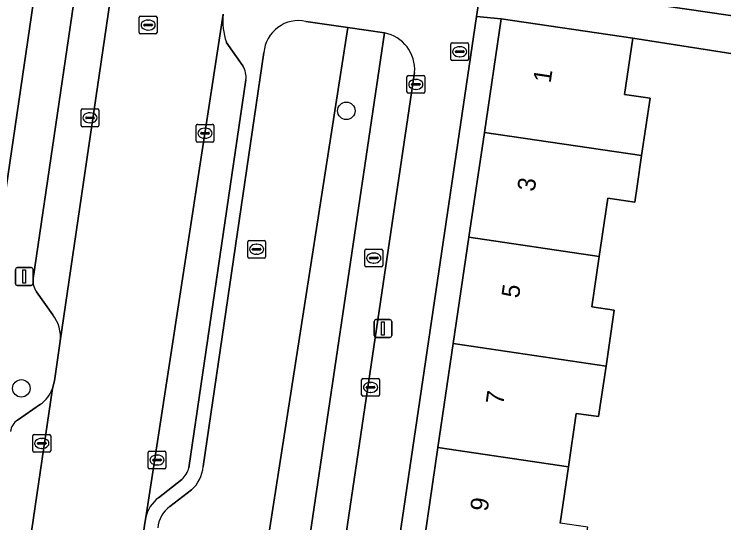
# Model space of a CAD drawing. Extents: x 163683 to 164494, y 382709 to 383872.
# Drawn here: x 163913.7 to 163953.58, y 383052.94 to 383081.51 of the extents above; entities that cross this region are included whole.
import ezdxf

# ---------------------------------------------------------------- set-up
doc = ezdxf.new("R2010")
doc.units = 0
for name, color, linetype in [('IMGEO_Boom', 7, 'Continuous'), ('IMGEO_Brandkraan', 7, 'Continuous'), ('IMGEO_Erf', 7, 'Continuous'), ('IMGEO_Groenvoorziening', 7, 'Continuous'), ('IMGEO_Kolk', 7, 'Continuous'), ('IMGEO_Lichtmast', 7, 'Continuous'), ('IMGEO_Muur', 7, 'Continuous'), ('IMGEO_Pand', 7, 'Continuous'), ('IMGEO_Pand_nummerreeks', 7, 'Continuous'), ('IMGEO_Parkeervlak_open', 7, 'Continuous'), ('IMGEO_Rijbaan_lokaal_open', 7, 'Continuous'), ('IMGEO_Rioolput', 7, 'Continuous'), ('IMGEO_Voetpad_open', 7, 'Continuous')]:
    doc.layers.add(name, color=color, linetype=linetype)

msp = doc.modelspace()

# ---------------------------------------------------------------- linework, layer by layer
at = {"layer": 'IMGEO_Boom'}
for centre in [(163932.37, 383076.082), (163914.106, 383060.495)]:
    msp.add_circle(centre, 0.489, dxfattribs=at)
at = {"layer": 'IMGEO_Brandkraan'}
for p, q in [((163938.316, 383079.902), (163939.168, 383079.902)), ((163938.241, 383078.976), (163938.241, 383079.828)), ((163938.543, 383079.445), (163938.941, 383079.445)), ((163938.729, 383079.682), (163938.754, 383079.682)), ((163939.242, 383079.828), (163939.242, 383078.976)), ((163938.5, 383079.396), (163938.5, 383079.408)), ((163938.938, 383079.359), (163938.54, 383079.359)), ((163938.752, 383079.122), (163938.727, 383079.122)), ((163938.984, 383079.408), (163938.984, 383079.396)), ((163939.168, 383078.902), (163938.316, 383078.902))]:
    msp.add_line(p, q, dxfattribs=at)
for points in [[(163938.316, 383079.902), (163939.168, 383079.902)], [(163938.241, 383078.976), (163938.241, 383079.828)], [(163939.242, 383079.828), (163939.242, 383078.976)], [(163939.168, 383078.902), (163938.316, 383078.902)]]:
    msp.add_lwpolyline(points, dxfattribs=at)
for centre, radius, start, end in [((163938.318, 383079.826), 0.0765, 91.552, 178.448), ((163938.318, 383079.826), 0.0765, 91.552, 178.448), ((163939.166, 383079.826), 0.0765, 1.552, 88.448), ((163939.166, 383079.826), 0.0765, 1.552, 88.448), ((163938.54, 383079.405), 0.0403, 85.8775, 175.7526), ((163938.945, 383079.407), 0.0386, 1.7309, 96.639), ((163938.537, 383079.395), 0.0366, 178.938, 274.7102), ((163938.941, 383079.402), 0.043, 264.8664, 352.4533), ((163938.318, 383078.978), 0.0765, 181.552, 268.448), ((163938.318, 383078.978), 0.0765, 181.552, 268.448), ((163939.166, 383078.978), 0.0765, 271.552, 358.448), ((163939.166, 383078.978), 0.0765, 271.552, 358.448)]:
    msp.add_arc(centre, radius, start, end, dxfattribs=at)
for centre, major_axis, ratio, start_param, end_param in [((163938.728, 383079.402), (-0.387, 0.002), 0.722429, 4.712389, 7.853982), ((163938.753, 383079.402), (-0.39, 0.002), 0.717154, 1.570796, 4.712389)]:
    msp.add_ellipse(centre, major_axis=major_axis, ratio=ratio, start_param=start_param, end_param=end_param, dxfattribs=at)
at = {"layer": 'IMGEO_Erf'}
for points in [[(163916.099, 383091.164), (163916.899, 383096.737), (163911.94, 383097.474), (163911.035, 383091.386), (163910.153, 383085.446), (163909.27, 383079.505), (163908.387, 383073.564), (163907.504, 383067.623), (163906.621, 383061.683), (163905.738, 383055.742), (163904.834, 383049.656), (163909.88, 383048.913)], [(163941.068, 383081.248), (163939.693, 383081.384), (163934.389, 383045.511), (163935.774, 383045.317), (163936.629, 383051.121), (163937.52, 383057.167), (163938.381, 383063.014), (163939.261, 383068.983), (163940.129, 383074.874)]]:
    msp.add_lwpolyline(points, close=True, dxfattribs=at)
msp.add_lwpolyline([(163957.439, 383078.766), (163948.468, 383080.158), (163948.003, 383077.005), (163949.437, 383076.794), (163948.962, 383073.573), (163948.708, 383071.848), (163948.575, 383070.945), (163947.058, 383071.168), (163946.577, 383067.906), (163946.16, 383065.074), (163947.427, 383064.887), (163946.965, 383061.75), (163946.546, 383058.906), (163945.295, 383059.09), (163944.853, 383056.087), (163944.387, 383052.928)], dxfattribs=at)
at = {"layer": 'IMGEO_Groenvoorziening'}
for points in [[(163923.203, 383047.143), (163927.106, 383046.548), (163932.454, 383080.761), (163930.102, 383081.108)], [(163929.455, 383046.369), (163934.51, 383080.457), (163932.454, 383080.761), (163927.106, 383046.548), (163928.486, 383046.337)], [(163934.51, 383080.457), (163929.455, 383046.369)], [(163927.736, 383079.36), (163924.321, 383056.101)], [(163931.857, 383048.932), (163936.204, 383078.244)], [(163923.663, 383054.792), (163922.458, 383053.866)]]:
    msp.add_lwpolyline(points, dxfattribs=at)
for centre, radius, start, end in [((163929.688, 383079.193), 1.959, 77.7981, 175.1158), ((163934.121, 383078.404), 2.089, 355.6038, 79.2626), ((163922.41, 383056.242), 1.916, 310.8339, 355.7911), ((163923.483, 383052.48), 1.724, 126.4833, 174.2104)]:
    msp.add_arc(centre, radius, start, end, dxfattribs=at)
at = {"layer": 'IMGEO_Kolk'}
for p, q in [((163935.775, 383077.143), (163935.775, 383077.995)), ((163935.85, 383078.069), (163936.702, 383078.069)), ((163936.263, 383077.849), (163936.288, 383077.849)), ((163936.776, 383077.995), (163936.776, 383077.143)), ((163936.034, 383077.563), (163936.034, 383077.575)), ((163936.472, 383077.526), (163936.074, 383077.526)), ((163936.077, 383077.612), (163936.475, 383077.612)), ((163936.518, 383077.575), (163936.518, 383077.563)), ((163936.702, 383077.069), (163935.85, 383077.069)), ((163936.286, 383077.289), (163936.261, 383077.289)), ((163917.466, 383075.265), (163917.466, 383076.117)), ((163917.541, 383076.191), (163918.393, 383076.191)), ((163917.954, 383075.971), (163917.979, 383075.971)), ((163918.467, 383076.117), (163918.467, 383075.265)), ((163917.725, 383075.685), (163917.725, 383075.697)), ((163918.163, 383075.648), (163917.765, 383075.648)), ((163917.768, 383075.734), (163918.166, 383075.734)), ((163918.209, 383075.697), (163918.209, 383075.685)), ((163918.393, 383075.191), (163917.541, 383075.191)), ((163917.977, 383075.411), (163917.952, 383075.411)), ((163923.925, 383074.398), (163923.925, 383075.25)), ((163924, 383075.324), (163924.852, 383075.324)), ((163924.413, 383075.104), (163924.438, 383075.104)), ((163924.926, 383075.25), (163924.926, 383074.398)), ((163924.184, 383074.818), (163924.184, 383074.83)), ((163924.622, 383074.781), (163924.224, 383074.781)), ((163924.227, 383074.867), (163924.625, 383074.867)), ((163924.668, 383074.83), (163924.668, 383074.818)), ((163924.852, 383074.324), (163924, 383074.324)), ((163924.436, 383074.544), (163924.411, 383074.544)), ((163933.23, 383060.125), (163933.23, 383060.977)), ((163933.305, 383061.051), (163934.157, 383061.051)), ((163933.718, 383060.831), (163933.743, 383060.831)), ((163934.231, 383060.977), (163934.231, 383060.125)), ((163933.489, 383060.545), (163933.489, 383060.557)), ((163933.927, 383060.508), (163933.529, 383060.508)), ((163933.532, 383060.594), (163933.93, 383060.594)), ((163933.973, 383060.557), (163933.973, 383060.545)), ((163934.157, 383060.051), (163933.305, 383060.051)), ((163933.741, 383060.271), (163933.716, 383060.271)), ((163914.829, 383057.905), (163915.681, 383057.905)), ((163914.754, 383056.979), (163914.754, 383057.831)), ((163915.242, 383057.685), (163915.267, 383057.685)), ((163915.755, 383057.831), (163915.755, 383056.979)), ((163915.013, 383057.399), (163915.013, 383057.411)), ((163915.451, 383057.362), (163915.053, 383057.362)), ((163915.056, 383057.448), (163915.454, 383057.448)), ((163915.265, 383057.125), (163915.24, 383057.125)), ((163915.497, 383057.411), (163915.497, 383057.399)), ((163915.681, 383056.905), (163914.829, 383056.905)), ((163921.232, 383056.045), (163921.232, 383056.897)), ((163921.307, 383056.971), (163922.159, 383056.971)), ((163921.72, 383056.751), (163921.745, 383056.751)), ((163922.233, 383056.897), (163922.233, 383056.045)), ((163921.491, 383056.465), (163921.491, 383056.477)), ((163921.929, 383056.428), (163921.531, 383056.428)), ((163921.534, 383056.514), (163921.932, 383056.514)), ((163921.975, 383056.477), (163921.975, 383056.465)), ((163922.159, 383055.971), (163921.307, 383055.971)), ((163921.743, 383056.191), (163921.718, 383056.191))]:
    msp.add_line(p, q, dxfattribs=at)
for points in [[(163935.775, 383077.143), (163935.775, 383077.995)], [(163935.85, 383078.069), (163936.702, 383078.069)], [(163936.776, 383077.995), (163936.776, 383077.143)], [(163936.702, 383077.069), (163935.85, 383077.069)], [(163917.466, 383075.265), (163917.466, 383076.117)], [(163917.541, 383076.191), (163918.393, 383076.191)], [(163918.467, 383076.117), (163918.467, 383075.265)], [(163918.393, 383075.191), (163917.541, 383075.191)], [(163923.925, 383074.398), (163923.925, 383075.25)], [(163924, 383075.324), (163924.852, 383075.324)], [(163924.926, 383075.25), (163924.926, 383074.398)], [(163924.852, 383074.324), (163924, 383074.324)], [(163933.23, 383060.125), (163933.23, 383060.977)], [(163933.305, 383061.051), (163934.157, 383061.051)], [(163934.231, 383060.977), (163934.231, 383060.125)], [(163934.157, 383060.051), (163933.305, 383060.051)], [(163914.829, 383057.905), (163915.681, 383057.905)], [(163914.754, 383056.979), (163914.754, 383057.831)], [(163915.755, 383057.831), (163915.755, 383056.979)], [(163915.681, 383056.905), (163914.829, 383056.905)], [(163921.232, 383056.045), (163921.232, 383056.897)], [(163921.307, 383056.971), (163922.159, 383056.971)], [(163922.233, 383056.897), (163922.233, 383056.045)], [(163922.159, 383055.971), (163921.307, 383055.971)]]:
    msp.add_lwpolyline(points, dxfattribs=at)
for centre, radius, start, end in [((163935.852, 383077.993), 0.0765, 91.552, 178.448), ((163935.852, 383077.993), 0.0765, 91.552, 178.448), ((163936.7, 383077.993), 0.0765, 1.552, 88.448), ((163936.7, 383077.993), 0.0765, 1.552, 88.448), ((163936.074, 383077.572), 0.0403, 85.8775, 175.7526), ((163936.071, 383077.562), 0.0366, 178.938, 274.7102), ((163936.475, 383077.569), 0.043, 264.8664, 352.4533), ((163936.479, 383077.574), 0.0386, 1.7309, 96.639), ((163935.852, 383077.145), 0.0765, 181.552, 268.448), ((163935.852, 383077.145), 0.0765, 181.552, 268.448), ((163936.7, 383077.145), 0.0765, 271.552, 358.448), ((163936.7, 383077.145), 0.0765, 271.552, 358.448), ((163917.543, 383076.115), 0.0765, 91.552, 178.448), ((163917.543, 383076.115), 0.0765, 91.552, 178.448), ((163918.391, 383076.115), 0.0765, 1.552, 88.448), ((163918.391, 383076.115), 0.0765, 1.552, 88.448), ((163917.765, 383075.694), 0.0403, 85.8775, 175.7526), ((163917.762, 383075.684), 0.0366, 178.938, 274.7102), ((163918.166, 383075.691), 0.043, 264.8664, 352.4533), ((163918.17, 383075.696), 0.0386, 1.7309, 96.639), ((163917.543, 383075.267), 0.0765, 181.552, 268.448), ((163917.543, 383075.267), 0.0765, 181.552, 268.448), ((163918.391, 383075.267), 0.0765, 271.552, 358.448), ((163918.391, 383075.267), 0.0765, 271.552, 358.448), ((163924.002, 383075.248), 0.0765, 91.552, 178.448), ((163924.002, 383075.248), 0.0765, 91.552, 178.448), ((163924.85, 383075.248), 0.0765, 1.552, 88.448), ((163924.85, 383075.248), 0.0765, 1.552, 88.448), ((163924.224, 383074.827), 0.0403, 85.8775, 175.7526), ((163924.221, 383074.817), 0.0366, 178.938, 274.7102), ((163924.625, 383074.824), 0.043, 264.8664, 352.4533), ((163924.629, 383074.829), 0.0386, 1.7309, 96.639), ((163924.002, 383074.4), 0.0765, 181.552, 268.448), ((163924.002, 383074.4), 0.0765, 181.552, 268.448), ((163924.85, 383074.4), 0.0765, 271.552, 358.448), ((163924.85, 383074.4), 0.0765, 271.552, 358.448), ((163933.307, 383060.975), 0.0765, 91.552, 178.448), ((163933.307, 383060.975), 0.0765, 91.552, 178.448), ((163934.155, 383060.975), 0.0765, 1.552, 88.448), ((163934.155, 383060.975), 0.0765, 1.552, 88.448), ((163933.529, 383060.554), 0.0403, 85.8775, 175.7526), ((163933.526, 383060.544), 0.0366, 178.938, 274.7102), ((163933.93, 383060.551), 0.043, 264.8664, 352.4533), ((163933.934, 383060.556), 0.0386, 1.7309, 96.639), ((163933.307, 383060.127), 0.0765, 181.552, 268.448), ((163933.307, 383060.127), 0.0765, 181.552, 268.448), ((163934.155, 383060.127), 0.0765, 271.552, 358.448), ((163934.155, 383060.127), 0.0765, 271.552, 358.448), ((163914.831, 383057.829), 0.0765, 91.552, 178.448), ((163914.831, 383057.829), 0.0765, 91.552, 178.448), ((163915.679, 383057.829), 0.0765, 1.552, 88.448), ((163915.679, 383057.829), 0.0765, 1.552, 88.448), ((163915.053, 383057.408), 0.0403, 85.8775, 175.7526), ((163915.05, 383057.398), 0.0366, 178.938, 274.7102), ((163915.454, 383057.405), 0.043, 264.8664, 352.4533), ((163915.458, 383057.41), 0.0386, 1.7309, 96.639), ((163914.831, 383056.981), 0.0765, 181.552, 268.448), ((163914.831, 383056.981), 0.0765, 181.552, 268.448), ((163915.679, 383056.981), 0.0765, 271.552, 358.448), ((163915.679, 383056.981), 0.0765, 271.552, 358.448), ((163921.309, 383056.895), 0.0765, 91.552, 178.448), ((163921.309, 383056.895), 0.0765, 91.552, 178.448), ((163922.157, 383056.895), 0.0765, 1.552, 88.448), ((163922.157, 383056.895), 0.0765, 1.552, 88.448), ((163921.531, 383056.474), 0.0403, 85.8775, 175.7526), ((163921.528, 383056.464), 0.0366, 178.938, 274.7102), ((163921.932, 383056.471), 0.043, 264.8664, 352.4533), ((163921.936, 383056.476), 0.0386, 1.7309, 96.639), ((163921.309, 383056.047), 0.0765, 181.552, 268.448), ((163921.309, 383056.047), 0.0765, 181.552, 268.448), ((163922.157, 383056.047), 0.0765, 271.552, 358.448), ((163922.157, 383056.047), 0.0765, 271.552, 358.448)]:
    msp.add_arc(centre, radius, start, end, dxfattribs=at)
for centre, major_axis, ratio, start_param, end_param in [((163936.262, 383077.569), (-0.387, 0.002), 0.722429, 4.712389, 7.853982), ((163936.287, 383077.569), (-0.39, 0.002), 0.717154, 1.570796, 4.712389), ((163917.953, 383075.691), (-0.387, 0.002), 0.722429, 4.712389, 7.853982), ((163917.978, 383075.691), (-0.39, 0.002), 0.717154, 1.570796, 4.712389), ((163924.412, 383074.824), (-0.387, 0.002), 0.722429, 4.712389, 7.853982), ((163924.437, 383074.824), (-0.39, 0.002), 0.717154, 1.570796, 4.712389), ((163933.717, 383060.551), (-0.387, 0.002), 0.722429, 4.712389, 7.853982), ((163933.742, 383060.551), (-0.39, 0.002), 0.717154, 1.570796, 4.712389), ((163915.241, 383057.405), (-0.387, 0.002), 0.722429, 4.712389, 7.853982), ((163915.266, 383057.405), (-0.39, 0.002), 0.717154, 1.570796, 4.712389), ((163921.719, 383056.471), (-0.387, 0.002), 0.722429, 4.712389, 7.853982), ((163921.744, 383056.471), (-0.39, 0.002), 0.717154, 1.570796, 4.712389)]:
    msp.add_ellipse(centre, major_axis=major_axis, ratio=ratio, start_param=start_param, end_param=end_param, dxfattribs=at)
at = {"layer": 'IMGEO_Lichtmast'}
for p, q in [((163913.775, 383066.374), (163913.775, 383067.174)), ((163913.775, 383067.174), (163913.775, 383066.374)), ((163913.875, 383067.274), (163914.665, 383067.274)), ((163914.665, 383067.274), (163913.875, 383067.274)), ((163914.765, 383067.174), (163914.765, 383066.374)), ((163914.765, 383066.374), (163914.765, 383067.174)), ((163914.665, 383066.274), (163913.875, 383066.274)), ((163913.875, 383066.274), (163914.665, 383066.274)), ((163934.028, 383064.359), (163934.818, 383064.359)), ((163934.818, 383064.359), (163934.028, 383064.359)), ((163933.928, 383063.459), (163933.928, 383064.259)), ((163933.928, 383064.259), (163933.928, 383063.459)), ((163934.918, 383064.259), (163934.918, 383063.459)), ((163934.918, 383063.459), (163934.918, 383064.259)), ((163934.818, 383063.359), (163934.028, 383063.359)), ((163934.028, 383063.359), (163934.818, 383063.359))]:
    msp.add_line(p, q, dxfattribs=at)
for points in [[(163914.195, 383067.149), (163914.345, 383067.149), (163914.345, 383066.399), (163914.195, 383066.399), (163914.195, 383067.149)], [(163934.348, 383064.234), (163934.498, 383064.234), (163934.498, 383063.484), (163934.348, 383063.484), (163934.348, 383064.234)]]:
    msp.add_lwpolyline(points, dxfattribs=at)
for centre, start, end in [((163913.875, 383067.174), 90, 180), ((163913.875, 383067.174), 90, 180), ((163914.665, 383067.174), 0, 90), ((163914.665, 383067.174), 360, 90), ((163913.875, 383066.374), 180, 270), ((163913.875, 383066.374), 180, 270), ((163914.665, 383066.374), 270, 0), ((163914.665, 383066.374), 270, 0), ((163934.028, 383064.259), 90, 180), ((163934.028, 383064.259), 90, 180), ((163934.818, 383064.259), 0, 90), ((163934.818, 383064.259), 360, 90), ((163934.028, 383063.459), 180, 270), ((163934.028, 383063.459), 180, 270), ((163934.818, 383063.459), 270, 0), ((163934.818, 383063.459), 270, 0)]:
    msp.add_arc(centre, 0.1, start, end, dxfattribs=at)
at = {"layer": 'IMGEO_Muur'}
msp.add_lwpolyline([(163948.468, 383080.158), (163957.439, 383078.766)], dxfattribs=at)
at = {"layer": 'IMGEO_Pand'}
for points in [[(163948.962, 383073.573), (163949.437, 383076.794), (163948.003, 383077.005), (163948.468, 383080.158), (163941.068, 383081.248), (163940.129, 383074.874)], [(163948.962, 383073.573), (163940.129, 383074.874), (163939.261, 383068.983), (163946.577, 383067.906), (163947.058, 383071.168), (163948.575, 383070.945), (163948.708, 383071.848)], [(163946.965, 383061.75), (163947.427, 383064.887), (163946.16, 383065.074), (163946.577, 383067.906), (163939.261, 383068.983), (163938.381, 383063.014)], [(163944.853, 383056.087), (163945.295, 383059.09), (163946.546, 383058.906), (163946.965, 383061.75), (163938.381, 383063.014), (163937.52, 383057.167)], [(163945.512, 383049.813), (163945.856, 383052.147), (163945.938, 383052.699), (163944.387, 383052.928), (163944.853, 383056.087), (163937.52, 383057.167), (163936.629, 383051.121)]]:
    msp.add_lwpolyline(points, close=True, dxfattribs=at)
at = {"layer": 'IMGEO_Parkeervlak_open'}
for points in [[(163916.287, 383063.139), (163923.888, 383114.947)], [(163921.471, 383112.208), (163914.774, 383066.659)], [(163925.454, 383081.51), (163921.093, 383053.234)], [(163926.553, 383078.603), (163925.625, 383079.932)], [(163923.52, 383056.037), (163926.722, 383077.819)], [(163914.961, 383065.91), (163915.87, 383064.625)], [(163906.683, 382998.169), (163915.86, 383060.494)], [(163915.183, 383059.602), (163913.886, 383058.717)], [(163921.822, 383054.353), (163923.129, 383055.382)]]:
    msp.add_lwpolyline(points, dxfattribs=at)
for centre, radius, start, end in [((163929.011, 383081.097), 3.58, 173.3785, 198.9909), ((163925.567, 383077.98), 1.166, 352.0559, 32.2734), ((163915.745, 383066.504), 0.983, 170.9004, 217.1361), ((163914.382, 383063.406), 1.923, 352.0199, 39.3304), ((163914.039, 383061.173), 1.943, 306.0582, 339.5471), ((163914.447, 383057.938), 0.96, 125.7792, 172.2154), ((163922.192, 383056.386), 1.373, 313.0418, 345.2883), ((163922.89, 383052.86), 1.835, 125.5809, 168.2527)]:
    msp.add_arc(centre, radius, start, end, dxfattribs=at)
at = {"layer": 'IMGEO_Rijbaan_lokaal_open'}
for points in [[(163927.073, 383093.609), (163927.986, 383100.088), (163928.07, 383100.498), (163930.242, 383115.507), (163930.286, 383115.815), (163930.41, 383116.649), (163924.273, 383117.548), (163923.937, 383115.2), (163923.888, 383114.947), (163916.287, 383063.139), (163915.969, 383060.927), (163915.86, 383060.494), (163906.683, 382998.169), (163904.947, 382986.544), (163904.878, 382985.967)], [(163929.757, 383084.937), (163935.195, 383084.181), (163940.003, 383083.479), (163958.995, 383080.707), (163959.722, 383085.634), (163932.249, 383089.563)], [(163920.621, 383050.069), (163921.064, 383053.038), (163921.093, 383053.234), (163925.454, 383081.51)]]:
    msp.add_lwpolyline(points, dxfattribs=at)
at = {"layer": 'IMGEO_Rioolput'}
for p, q in [((163920.731, 383080.476), (163920.731, 383081.328)), ((163920.806, 383081.402), (163921.658, 383081.402)), ((163921.219, 383081.182), (163921.244, 383081.182)), ((163921.732, 383081.328), (163921.732, 383080.476)), ((163920.99, 383080.896), (163920.99, 383080.908)), ((163921.428, 383080.859), (163921.03, 383080.859)), ((163921.033, 383080.945), (163921.431, 383080.945)), ((163921.474, 383080.908), (163921.474, 383080.896)), ((163921.658, 383080.402), (163920.806, 383080.402)), ((163921.242, 383080.622), (163921.217, 383080.622)), ((163926.825, 383067.88), (163926.825, 383068.732)), ((163926.9, 383068.806), (163927.752, 383068.806)), ((163927.826, 383068.732), (163927.826, 383067.88)), ((163927.084, 383068.3), (163927.084, 383068.312)), ((163927.127, 383068.349), (163927.525, 383068.349)), ((163927.313, 383068.586), (163927.338, 383068.586)), ((163927.568, 383068.312), (163927.568, 383068.3)), ((163933.486, 383068.314), (163934.338, 383068.314)), ((163927.522, 383068.263), (163927.124, 383068.263)), ((163927.336, 383068.026), (163927.311, 383068.026)), ((163933.411, 383067.388), (163933.411, 383068.24)), ((163933.899, 383068.094), (163933.924, 383068.094)), ((163934.412, 383068.24), (163934.412, 383067.388)), ((163927.752, 383067.806), (163926.9, 383067.806)), ((163933.67, 383067.808), (163933.67, 383067.82)), ((163934.108, 383067.771), (163933.71, 383067.771)), ((163933.713, 383067.857), (163934.111, 383067.857)), ((163933.922, 383067.534), (163933.897, 383067.534)), ((163934.154, 383067.82), (163934.154, 383067.808)), ((163934.338, 383067.314), (163933.486, 383067.314))]:
    msp.add_line(p, q, dxfattribs=at)
for points in [[(163920.731, 383080.476), (163920.731, 383081.328)], [(163920.806, 383081.402), (163921.658, 383081.402)], [(163921.732, 383081.328), (163921.732, 383080.476)], [(163921.658, 383080.402), (163920.806, 383080.402)], [(163926.825, 383067.88), (163926.825, 383068.732)], [(163926.9, 383068.806), (163927.752, 383068.806)], [(163927.826, 383068.732), (163927.826, 383067.88)], [(163933.486, 383068.314), (163934.338, 383068.314)], [(163933.411, 383067.388), (163933.411, 383068.24)], [(163934.412, 383068.24), (163934.412, 383067.388)], [(163927.752, 383067.806), (163926.9, 383067.806)], [(163934.338, 383067.314), (163933.486, 383067.314)]]:
    msp.add_lwpolyline(points, dxfattribs=at)
for centre, radius, start, end in [((163920.808, 383081.326), 0.0765, 91.552, 178.448), ((163920.808, 383081.326), 0.0765, 91.552, 178.448), ((163921.656, 383081.326), 0.0765, 1.552, 88.448), ((163921.656, 383081.326), 0.0765, 1.552, 88.448), ((163921.03, 383080.905), 0.0403, 85.8775, 175.7526), ((163921.027, 383080.895), 0.0366, 178.938, 274.7102), ((163921.431, 383080.902), 0.043, 264.8664, 352.4533), ((163921.435, 383080.907), 0.0386, 1.7309, 96.639), ((163920.808, 383080.478), 0.0765, 181.552, 268.448), ((163920.808, 383080.478), 0.0765, 181.552, 268.448), ((163921.656, 383080.478), 0.0765, 271.552, 358.448), ((163921.656, 383080.478), 0.0765, 271.552, 358.448), ((163926.902, 383068.73), 0.0765, 91.552, 178.448), ((163926.902, 383068.73), 0.0765, 91.552, 178.448), ((163927.75, 383068.73), 0.0765, 1.552, 88.448), ((163927.75, 383068.73), 0.0765, 1.552, 88.448), ((163927.124, 383068.309), 0.0403, 85.8775, 175.7526), ((163927.121, 383068.299), 0.0366, 178.938, 274.7102), ((163927.525, 383068.306), 0.043, 264.8664, 352.4533), ((163927.529, 383068.311), 0.0386, 1.7309, 96.639), ((163933.488, 383068.238), 0.0765, 91.552, 178.448), ((163933.488, 383068.238), 0.0765, 91.552, 178.448), ((163934.336, 383068.238), 0.0765, 1.552, 88.448), ((163934.336, 383068.238), 0.0765, 1.552, 88.448), ((163926.902, 383067.882), 0.0765, 181.552, 268.448), ((163926.902, 383067.882), 0.0765, 181.552, 268.448), ((163927.75, 383067.882), 0.0765, 271.552, 358.448), ((163927.75, 383067.882), 0.0765, 271.552, 358.448), ((163933.71, 383067.817), 0.0403, 85.8775, 175.7526), ((163933.707, 383067.807), 0.0366, 178.938, 274.7102), ((163934.111, 383067.814), 0.043, 264.8664, 352.4533), ((163934.115, 383067.819), 0.0386, 1.7309, 96.639), ((163933.488, 383067.39), 0.0765, 181.552, 268.448), ((163933.488, 383067.39), 0.0765, 181.552, 268.448), ((163934.336, 383067.39), 0.0765, 271.552, 358.448), ((163934.336, 383067.39), 0.0765, 271.552, 358.448)]:
    msp.add_arc(centre, radius, start, end, dxfattribs=at)
for centre, major_axis, ratio, start_param, end_param in [((163921.218, 383080.902), (-0.387, 0.002), 0.722429, 4.712389, 7.853982), ((163921.243, 383080.902), (-0.39, 0.002), 0.717154, 1.570796, 4.712389), ((163927.312, 383068.306), (-0.387, 0.002), 0.722429, 4.712389, 7.853982), ((163927.337, 383068.306), (-0.39, 0.002), 0.717154, 1.570796, 4.712389), ((163933.898, 383067.814), (-0.387, 0.002), 0.722429, 4.712389, 7.853982), ((163933.923, 383067.814), (-0.39, 0.002), 0.717154, 1.570796, 4.712389)]:
    msp.add_ellipse(centre, major_axis=major_axis, ratio=ratio, start_param=start_param, end_param=end_param, dxfattribs=at)
at = {"layer": 'IMGEO_Voetpad_open'}
for points in [[(163920.502, 383121.853), (163917.143, 383098.439), (163916.899, 383096.737), (163916.099, 383091.164), (163909.88, 383048.913), (163909.586, 383046.915), (163899.064, 382975.425), (163896.128, 382975.857), (163895.924, 382974.275), (163892.473, 382950.83), (163894.432, 382950.591), (163894.702, 382952.384), (163894.935, 382952.595)], [(163914.774, 383066.659), (163921.471, 383112.208)], [(163925.719, 383043.258), (163933.891, 383042.031), (163934.389, 383045.511), (163939.693, 383081.384), (163940.003, 383083.479)], [(163961.696, 383080.313), (163958.995, 383080.707), (163940.003, 383083.479), (163939.693, 383081.384), (163941.068, 383081.248), (163948.468, 383080.158), (163957.439, 383078.766), (163961.006, 383078.24), (163962.777, 383078.001), (163966.326, 383077.478), (163976.556, 383076.003), (163983.897, 383074.923), (163984.756, 383076.015)], [(163930.102, 383081.108), (163932.454, 383080.761)], [(163932.454, 383080.761), (163934.51, 383080.457)], [(163925.625, 383079.932), (163926.553, 383078.603)], [(163924.321, 383056.101), (163927.736, 383079.36)], [(163936.204, 383078.244), (163931.857, 383048.932)], [(163926.722, 383077.819), (163923.52, 383056.037)], [(163915.87, 383064.625), (163914.961, 383065.91)], [(163915.86, 383060.494), (163915.969, 383060.927), (163916.287, 383063.139)], [(163913.886, 383058.717), (163915.183, 383059.602)], [(163923.129, 383055.382), (163921.822, 383054.353)], [(163922.458, 383053.866), (163923.663, 383054.792)], [(163921.093, 383053.234), (163921.064, 383053.038), (163920.621, 383050.069)]]:
    msp.add_lwpolyline(points, dxfattribs=at)
for centre, radius, start, end in [((163929.011, 383081.097), 3.58, 173.3785, 198.9909), ((163929.688, 383079.193), 1.959, 77.7981, 175.1158), ((163934.121, 383078.404), 2.089, 355.6038, 79.2626), ((163925.567, 383077.98), 1.166, 352.0559, 32.2734), ((163915.745, 383066.504), 0.983, 170.9004, 217.1361), ((163914.382, 383063.406), 1.923, 352.0199, 39.3304), ((163914.039, 383061.173), 1.943, 306.0582, 339.5471), ((163914.447, 383057.938), 0.96, 125.7792, 172.2154), ((163922.192, 383056.386), 1.373, 313.0418, 345.2883), ((163922.41, 383056.242), 1.916, 310.8339, 355.7911), ((163922.89, 383052.86), 1.835, 125.5809, 168.2527), ((163923.483, 383052.48), 1.724, 126.4833, 174.2104)]:
    msp.add_arc(centre, radius, start, end, dxfattribs=at)

# ---------------------------------------------------------------- texts
at = {"layer": 'IMGEO_Pand_nummerreeks'}
for s, p in [('1', (163943.849, 383077.616)), ('3', (163942.95, 383071.515)), ('5', (163942.067, 383065.526)), ('7', (163941.185, 383059.538)), ('9', (163940.303, 383053.549))]:
    msp.add_text(s, height=1, rotation=81.6185, dxfattribs=at).set_placement(p)

doc.saveas('drawing.dxf')
